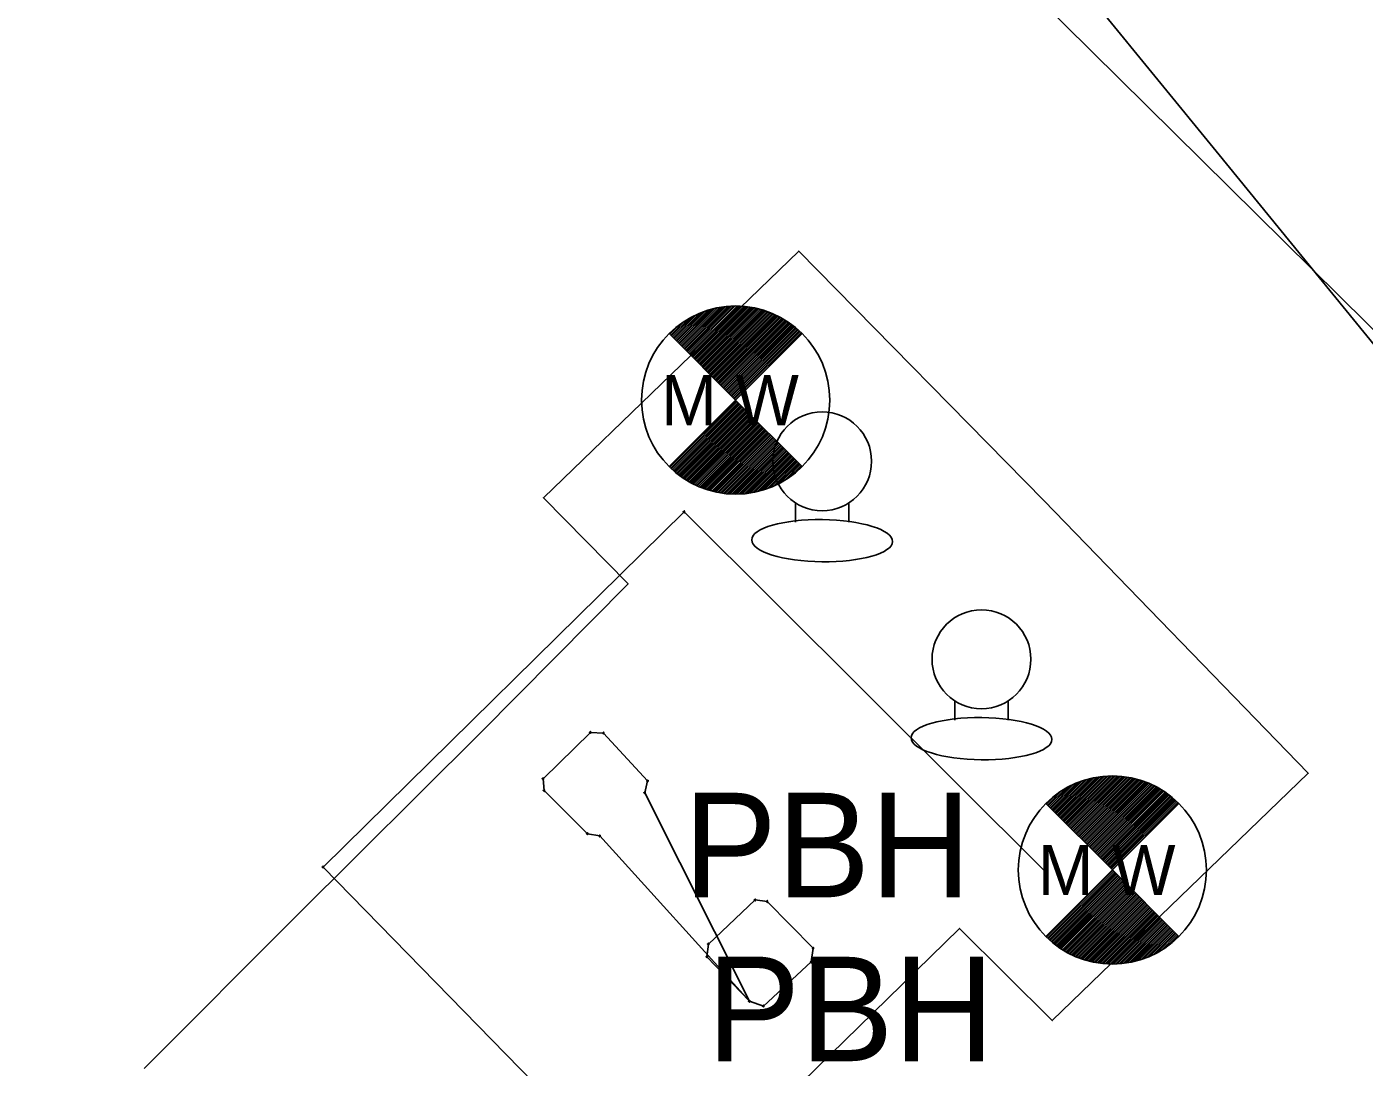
# Model space of a CAD drawing. Extents: x 1050807 to 1053552, y 395828 to 398415.
# Drawn here: x 1051909.5 to 1051973.5, y 397889.3 to 397939 of the extents above; entities that cross this region are included whole.
import ezdxf

# ---------------------------------------------------------------- set-up
doc = ezdxf.new("R2010")
doc.units = 0
for name, color, linetype in [('S_EDGE_CONCRETE', 7, 'Continuous'), ('S_GAS_PUMP_ISLAND', 7, 'Continuous'), ('S_GAS_PUMP_ISLAND_ANNOT', 7, 'Continuous'), ('S_GRAVEL_ROAD', 7, 'Continuous'), ('S_MISC_STRUCTURES', 7, 'Continuous'), ('S_MSC_PT_SYM', 7, 'Continuous'), ('S_TANK', 7, 'Continuous'), ('S_UNDERGROUND_CABLE', 7, 'Continuous')]:
    doc.layers.add(name, color=color, linetype=linetype)

msp = doc.modelspace()

# ---------------------------------------------------------------- linework, layer by layer
at = {"layer": 'S_EDGE_CONCRETE'}
msp.add_lwpolyline([(1051930.765, 397872.969), (1051938.434, 397880.672), (1051946.556, 397888.54), (1051954.107, 397895.925), (1051958.549, 397891.51), (1051970.788, 397903.346), (1051958.144, 397916.385), (1051946.418, 397928.319), (1051934.2, 397916.519), (1051938.253, 397912.398), (1051931.21, 397905.299), (1051922.397, 397896.529), (1051915.104, 397889.227)], dxfattribs=at)
at = {"layer": 'S_GAS_PUMP_ISLAND'}
for p, q in [((1051934.19, 397903.079), (1051936.455, 397905.295)), ((1051936.455, 397905.295), (1051937.079, 397905.266)), ((1051937.079, 397905.266), (1051939.19, 397902.977)), ((1051934.242, 397902.519), (1051934.19, 397903.079)), ((1051936.313, 397900.451), (1051934.242, 397902.519)), ((1051939.19, 397902.977), (1051939.053, 397902.41)), ((1051939.053, 397902.41), (1051944.054, 397892.434)), ((1051936.901, 397900.347), (1051936.313, 397900.451)), ((1051944.054, 397892.434), (1051936.901, 397900.347)), ((1051944.333, 397897.282), (1051942.102, 397895.175)), ((1051944.908, 397897.209), (1051944.333, 397897.282)), ((1051947.11, 397894.973), (1051944.908, 397897.209)), ((1051942.102, 397895.175), (1051942.028, 397894.569)), ((1051947.016, 397894.32), (1051947.11, 397894.973)), ((1051942.028, 397894.569), (1051944.054, 397892.434)), ((1051944.725, 397892.207), (1051947.016, 397894.32)), ((1051944.054, 397892.434), (1051944.725, 397892.207))]:
    msp.add_line(p, q, dxfattribs=at)
at = {"layer": 'S_GRAVEL_ROAD'}
msp.add_lwpolyline([(1051907.199, 398003.548), (1051915.884, 398002.907), (1051917.599, 397989.103), (1051925.255, 397976.639), (1051940.238, 397961.7), (1051955.221, 397946.762), (1051966.382, 397933.093), (1051977.542, 397919.423), (1051982.832, 397903.764), (1051988.123, 397888.106), (1051995.105, 397874.287), (1052002.088, 397860.468), (1052012.077, 397846.725), (1052024.659, 397838.002)], dxfattribs=at)
at = {"layer": 'S_MISC_STRUCTURES'}
for p, q in [((1051923.662, 397898.858), (1051940.937, 397915.848)), ((1051940.937, 397915.848), (1051958.257, 397898.602)), ((1051940.751, 397881.377), (1051923.662, 397898.858))]:
    msp.add_line(p, q, dxfattribs=at)
at = {"layer": 'S_MSC_PT_SYM'}
for points in [[(1051940.937, 397915.848), (1051940.937, 397915.898), (1051940.937, 397915.848), (1051940.887, 397915.848), (1051940.937, 397915.848), (1051940.937, 397915.798), (1051940.937, 397915.848), (1051940.987, 397915.848)], [(1051936.455, 397905.295), (1051936.455, 397905.345), (1051936.455, 397905.295), (1051936.405, 397905.295), (1051936.455, 397905.295), (1051936.455, 397905.245), (1051936.455, 397905.295), (1051936.505, 397905.295)], [(1051937.079, 397905.266), (1051937.079, 397905.316), (1051937.079, 397905.266), (1051937.029, 397905.266), (1051937.079, 397905.266), (1051937.079, 397905.216), (1051937.079, 397905.266), (1051937.129, 397905.266)], [(1051934.19, 397903.079), (1051934.19, 397903.129), (1051934.19, 397903.079), (1051934.14, 397903.079), (1051934.19, 397903.079), (1051934.19, 397903.029), (1051934.19, 397903.079), (1051934.24, 397903.079)], [(1051934.242, 397902.519), (1051934.242, 397902.569), (1051934.242, 397902.519), (1051934.191, 397902.519), (1051934.242, 397902.519), (1051934.242, 397902.469), (1051934.242, 397902.519), (1051934.292, 397902.519)], [(1051939.053, 397902.41), (1051939.053, 397902.46), (1051939.053, 397902.41), (1051939.003, 397902.41), (1051939.053, 397902.41), (1051939.053, 397902.36), (1051939.053, 397902.41), (1051939.103, 397902.41)], [(1051939.19, 397902.977), (1051939.19, 397903.027), (1051939.19, 397902.977), (1051939.14, 397902.977), (1051939.19, 397902.977), (1051939.19, 397902.927), (1051939.19, 397902.977), (1051939.24, 397902.977)], [(1051936.313, 397900.451), (1051936.313, 397900.501), (1051936.313, 397900.451), (1051936.263, 397900.451), (1051936.313, 397900.451), (1051936.313, 397900.401), (1051936.313, 397900.451), (1051936.363, 397900.451)], [(1051936.901, 397900.347), (1051936.901, 397900.397), (1051936.901, 397900.347), (1051936.851, 397900.347), (1051936.901, 397900.347), (1051936.901, 397900.297), (1051936.901, 397900.347), (1051936.951, 397900.347)], [(1051923.662, 397898.858), (1051923.662, 397898.908), (1051923.662, 397898.858), (1051923.612, 397898.858), (1051923.662, 397898.858), (1051923.662, 397898.808), (1051923.662, 397898.858), (1051923.712, 397898.858)], [(1051958.257, 397898.602), (1051958.257, 397898.652), (1051958.257, 397898.602), (1051958.207, 397898.602), (1051958.257, 397898.602), (1051958.257, 397898.552), (1051958.257, 397898.602), (1051958.307, 397898.602)], [(1051944.333, 397897.282), (1051944.333, 397897.332), (1051944.333, 397897.282), (1051944.283, 397897.282), (1051944.333, 397897.282), (1051944.333, 397897.232), (1051944.333, 397897.282), (1051944.383, 397897.282)], [(1051944.908, 397897.209), (1051944.908, 397897.259), (1051944.908, 397897.209), (1051944.858, 397897.209), (1051944.908, 397897.209), (1051944.908, 397897.159), (1051944.908, 397897.209), (1051944.958, 397897.209)], [(1051942.102, 397895.175), (1051942.102, 397895.225), (1051942.102, 397895.175), (1051942.052, 397895.175), (1051942.102, 397895.175), (1051942.102, 397895.125), (1051942.102, 397895.175), (1051942.152, 397895.175)], [(1051947.11, 397894.973), (1051947.11, 397895.023), (1051947.11, 397894.973), (1051947.06, 397894.973), (1051947.11, 397894.973), (1051947.11, 397894.923), (1051947.11, 397894.973), (1051947.16, 397894.973)], [(1051942.028, 397894.569), (1051942.028, 397894.619), (1051942.028, 397894.569), (1051941.978, 397894.569), (1051942.028, 397894.569), (1051942.028, 397894.519), (1051942.028, 397894.569), (1051942.078, 397894.569)], [(1051947.016, 397894.32), (1051947.016, 397894.37), (1051947.016, 397894.32), (1051946.966, 397894.32), (1051947.016, 397894.32), (1051947.016, 397894.27), (1051947.016, 397894.32), (1051947.066, 397894.32)], [(1051944.054, 397892.434), (1051944.054, 397892.484), (1051944.054, 397892.434), (1051944.004, 397892.434), (1051944.054, 397892.434), (1051944.054, 397892.384), (1051944.054, 397892.434), (1051944.104, 397892.434)], [(1051944.725, 397892.207), (1051944.725, 397892.257), (1051944.725, 397892.207), (1051944.675, 397892.207), (1051944.725, 397892.207), (1051944.725, 397892.157), (1051944.725, 397892.207), (1051944.775, 397892.207)]]:
    msp.add_lwpolyline(points, dxfattribs=at)
at = {"layer": 'S_TANK'}
for p, q in [((1051940.59, 397924.003), (1051942.081, 397925.494)), ((1051940.632, 397923.961), (1051942.2, 397925.529)), ((1051940.674, 397923.918), (1051942.315, 397925.559)), ((1051940.717, 397923.876), (1051942.426, 397925.585)), ((1051940.759, 397923.833), (1051942.534, 397925.608)), ((1051940.802, 397923.791), (1051942.637, 397925.627)), ((1051940.844, 397923.748), (1051942.738, 397925.643)), ((1051940.887, 397923.706), (1051942.837, 397925.657)), ((1051940.929, 397923.664), (1051942.933, 397925.667)), ((1051940.971, 397923.621), (1051943.026, 397925.676)), ((1051941.014, 397923.579), (1051943.118, 397925.683)), ((1051941.056, 397923.536), (1051943.207, 397925.688)), ((1051941.099, 397923.494), (1051943.295, 397925.691)), ((1051941.141, 397923.451), (1051943.381, 397925.692)), ((1051941.184, 397923.409), (1051943.466, 397925.691)), ((1051941.226, 397923.367), (1051943.549, 397925.69)), ((1051941.268, 397923.324), (1051943.63, 397925.686)), ((1051941.311, 397923.282), (1051943.71, 397925.681)), ((1051941.353, 397923.239), (1051943.789, 397925.675)), ((1051941.396, 397923.197), (1051943.866, 397925.668)), ((1051941.438, 397923.154), (1051943.942, 397925.659)), ((1051941.48, 397923.112), (1051944.018, 397925.649)), ((1051941.523, 397923.07), (1051944.092, 397925.638)), ((1051941.565, 397923.027), (1051944.165, 397925.626)), ((1051941.608, 397922.985), (1051944.236, 397925.613)), ((1051941.65, 397922.942), (1051944.307, 397925.599)), ((1051941.693, 397922.9), (1051944.377, 397925.584)), ((1051941.735, 397922.857), (1051944.446, 397925.569)), ((1051941.777, 397922.815), (1051944.514, 397925.552)), ((1051941.82, 397922.773), (1051944.582, 397925.534)), ((1051941.862, 397922.73), (1051944.647, 397925.515)), ((1051941.905, 397922.688), (1051944.713, 397925.496)), ((1051940.293, 397924.3), (1051940.974, 397924.981)), ((1051940.335, 397924.258), (1051941.188, 397925.11)), ((1051940.377, 397924.215), (1051941.37, 397925.207)), ((1051940.42, 397924.173), (1051941.534, 397925.286)), ((1051940.462, 397924.13), (1051941.684, 397925.352)), ((1051940.505, 397924.088), (1051941.824, 397925.407)), ((1051940.547, 397924.045), (1051941.956, 397925.454)), ((1051941.947, 397922.645), (1051944.778, 397925.476)), ((1051941.99, 397922.603), (1051944.842, 397925.455)), ((1051942.032, 397922.56), (1051944.904, 397925.433)), ((1051942.074, 397922.518), (1051944.967, 397925.41)), ((1051942.117, 397922.476), (1051945.028, 397925.387)), ((1051942.159, 397922.433), (1051945.089, 397925.363)), ((1051942.202, 397922.391), (1051945.149, 397925.338)), ((1051942.244, 397922.348), (1051945.208, 397925.312)), ((1051942.287, 397922.306), (1051945.267, 397925.287)), ((1051942.329, 397922.263), (1051945.325, 397925.259)), ((1051942.371, 397922.221), (1051945.382, 397925.232)), ((1051942.414, 397922.179), (1051945.439, 397925.203)), ((1051942.456, 397922.136), (1051945.495, 397925.175)), ((1051942.499, 397922.094), (1051945.55, 397925.145)), ((1051942.541, 397922.051), (1051945.605, 397925.115)), ((1051942.584, 397922.009), (1051945.659, 397925.084)), ((1051942.626, 397921.966), (1051945.712, 397925.052)), ((1051942.668, 397921.924), (1051945.765, 397925.021)), ((1051942.711, 397921.882), (1051945.817, 397924.988)), ((1051942.753, 397921.839), (1051945.868, 397924.954)), ((1051942.796, 397921.797), (1051945.92, 397924.921)), ((1051942.838, 397921.754), (1051945.97, 397924.886)), ((1051942.881, 397921.712), (1051946.02, 397924.851)), ((1051940.25, 397924.342), (1051940.697, 397924.789)), ((1051942.923, 397921.67), (1051946.069, 397924.815)), ((1051942.965, 397921.627), (1051946.117, 397924.779)), ((1051943.008, 397921.585), (1051946.165, 397924.742)), ((1051943.05, 397921.542), (1051946.213, 397924.705)), ((1051943.093, 397921.5), (1051946.26, 397924.667)), ((1051943.135, 397921.457), (1051946.306, 397924.628)), ((1051943.178, 397921.415), (1051946.352, 397924.589)), ((1051943.22, 397921.373), (1051946.397, 397924.549)), ((1051943.262, 397921.33), (1051946.441, 397924.509)), ((1051943.305, 397921.288), (1051946.485, 397924.468)), ((1051943.347, 397921.245), (1051946.528, 397924.426)), ((1051943.39, 397921.203), (1051946.571, 397924.385)), ((1051940.25, 397917.979), (1051943.432, 397921.161)), ((1051940.294, 397917.937), (1051943.474, 397921.118)), ((1051940.337, 397917.896), (1051943.517, 397921.076)), ((1051940.382, 397917.856), (1051943.559, 397921.033)), ((1051940.426, 397917.815), (1051943.602, 397920.991)), ((1051940.472, 397917.776), (1051943.644, 397920.949)), ((1051940.518, 397917.737), (1051943.686, 397920.906)), ((1051940.564, 397917.699), (1051943.729, 397920.864)), ((1051940.611, 397917.661), (1051943.771, 397920.821)), ((1051940.659, 397917.624), (1051943.814, 397920.779)), ((1051940.707, 397917.588), (1051943.856, 397920.736)), ((1051940.756, 397917.551), (1051943.899, 397920.694)), ((1051940.806, 397917.516), (1051943.941, 397920.652)), ((1051940.856, 397917.481), (1051943.983, 397920.609)), ((1051940.906, 397917.447), (1051944.026, 397920.567)), ((1051940.958, 397917.414), (1051944.068, 397920.524)), ((1051941.009, 397917.38), (1051944.111, 397920.482)), ((1051941.062, 397917.348), (1051944.153, 397920.439)), ((1051941.115, 397917.316), (1051944.196, 397920.397)), ((1051941.168, 397917.285), (1051944.238, 397920.355)), ((1051941.223, 397917.255), (1051944.28, 397920.312)), ((1051941.277, 397917.224), (1051944.323, 397920.27)), ((1051941.334, 397917.196), (1051944.365, 397920.227)), ((1051941.39, 397917.167), (1051944.408, 397920.185)), ((1051941.447, 397917.139), (1051944.45, 397920.142)), ((1051941.504, 397917.112), (1051944.493, 397920.1)), ((1051941.562, 397917.085), (1051944.535, 397920.058)), ((1051941.622, 397917.059), (1051944.577, 397920.015)), ((1051941.681, 397917.034), (1051944.62, 397919.973)), ((1051941.742, 397917.01), (1051944.662, 397919.93)), ((1051941.802, 397916.986), (1051944.705, 397919.888)), ((1051941.865, 397916.963), (1051944.747, 397919.845)), ((1051941.927, 397916.941), (1051944.789, 397919.803)), ((1051941.991, 397916.919), (1051944.832, 397919.761)), ((1051942.055, 397916.899), (1051944.874, 397919.718)), ((1051942.12, 397916.879), (1051944.917, 397919.676)), ((1051942.186, 397916.86), (1051944.959, 397919.633)), ((1051942.252, 397916.841), (1051945.002, 397919.591)), ((1051942.32, 397916.824), (1051945.044, 397919.548)), ((1051942.388, 397916.808), (1051945.086, 397919.506)), ((1051942.458, 397916.793), (1051945.129, 397919.464)), ((1051942.528, 397916.778), (1051945.171, 397919.421)), ((1051942.6, 397916.765), (1051945.214, 397919.379)), ((1051942.672, 397916.752), (1051945.256, 397919.336)), ((1051942.745, 397916.741), (1051945.299, 397919.294)), ((1051942.82, 397916.73), (1051945.341, 397919.251)), ((1051942.896, 397916.721), (1051945.383, 397919.209)), ((1051942.972, 397916.713), (1051945.426, 397919.167)), ((1051943.05, 397916.706), (1051945.468, 397919.124)), ((1051943.13, 397916.701), (1051945.511, 397919.082)), ((1051943.21, 397916.697), (1051945.553, 397919.039)), ((1051943.293, 397916.694), (1051945.596, 397918.997)), ((1051943.376, 397916.693), (1051945.638, 397918.954)), ((1051943.462, 397916.693), (1051945.68, 397918.912)), ((1051943.548, 397916.695), (1051945.723, 397918.87)), ((1051943.637, 397916.699), (1051945.765, 397918.827)), ((1051943.728, 397916.705), (1051945.808, 397918.785)), ((1051943.82, 397916.712), (1051945.85, 397918.742)), ((1051943.915, 397916.722), (1051945.893, 397918.7)), ((1051944.012, 397916.734), (1051945.935, 397918.657)), ((1051944.111, 397916.749), (1051945.977, 397918.615)), ((1051944.214, 397916.767), (1051946.02, 397918.573)), ((1051944.32, 397916.788), (1051946.062, 397918.53)), ((1051944.428, 397916.811), (1051946.105, 397918.488)), ((1051944.541, 397916.839), (1051946.147, 397918.445)), ((1051944.659, 397916.872), (1051946.19, 397918.403)), ((1051944.782, 397916.91), (1051946.232, 397918.361)), ((1051944.91, 397916.954), (1051946.274, 397918.318)), ((1051945.046, 397917.004), (1051946.317, 397918.276)), ((1051945.19, 397917.064), (1051946.359, 397918.233)), ((1051945.346, 397917.135), (1051946.402, 397918.191)), ((1051945.517, 397917.221), (1051946.444, 397918.148)), ((1051945.714, 397917.333), (1051946.487, 397918.106)), ((1051945.951, 397917.486), (1051946.529, 397918.064)), ((1051946.314, 397917.763), (1051946.571, 397918.021)), ((1051946.259, 397916.249), (1051946.259, 397915.357)), ((1051948.816, 397916.249), (1051948.816, 397915.357)), ((1051953.881, 397906.781), (1051953.881, 397905.89)), ((1051956.439, 397906.781), (1051956.439, 397905.89)), ((1051958.736, 397901.4), (1051960.446, 397903.109)), ((1051958.779, 397901.357), (1051960.553, 397903.132)), ((1051958.821, 397901.315), (1051960.657, 397903.151)), ((1051958.863, 397901.273), (1051960.758, 397903.167)), ((1051958.906, 397901.23), (1051960.857, 397903.181)), ((1051958.948, 397901.188), (1051960.952, 397903.192)), ((1051958.991, 397901.145), (1051961.046, 397903.2)), ((1051959.033, 397901.103), (1051961.138, 397903.207)), ((1051959.076, 397901.06), (1051961.227, 397903.212)), ((1051959.118, 397901.018), (1051961.315, 397903.215)), ((1051959.16, 397900.976), (1051961.401, 397903.216)), ((1051959.203, 397900.933), (1051961.485, 397903.215)), ((1051959.245, 397900.891), (1051961.568, 397903.214)), ((1051959.288, 397900.848), (1051961.649, 397903.21)), ((1051959.33, 397900.806), (1051961.73, 397903.206)), ((1051959.373, 397900.763), (1051961.808, 397903.199)), ((1051959.415, 397900.721), (1051961.886, 397903.192)), ((1051959.457, 397900.679), (1051961.962, 397903.183)), ((1051959.5, 397900.636), (1051962.037, 397903.173)), ((1051959.542, 397900.594), (1051962.111, 397903.162)), ((1051959.585, 397900.551), (1051962.184, 397903.151)), ((1051959.627, 397900.509), (1051962.256, 397903.138)), ((1051959.67, 397900.467), (1051962.327, 397903.124)), ((1051959.712, 397900.424), (1051962.396, 397903.109)), ((1051959.754, 397900.382), (1051962.466, 397903.093)), ((1051958.312, 397901.824), (1051958.993, 397902.505)), ((1051958.354, 397901.782), (1051959.207, 397902.634)), ((1051958.397, 397901.739), (1051959.389, 397902.732)), ((1051958.439, 397901.697), (1051959.553, 397902.811)), ((1051958.482, 397901.654), (1051959.703, 397902.876)), ((1051958.524, 397901.612), (1051959.843, 397902.931)), ((1051958.567, 397901.57), (1051959.975, 397902.978)), ((1051958.609, 397901.527), (1051960.1, 397903.018)), ((1051958.651, 397901.485), (1051960.219, 397903.053)), ((1051958.694, 397901.442), (1051960.334, 397903.083)), ((1051959.797, 397900.339), (1051962.533, 397903.076)), ((1051959.839, 397900.297), (1051962.601, 397903.058)), ((1051959.882, 397900.254), (1051962.667, 397903.04)), ((1051959.924, 397900.212), (1051962.733, 397903.021)), ((1051959.967, 397900.17), (1051962.797, 397903)), ((1051960.009, 397900.127), (1051962.861, 397902.979)), ((1051960.051, 397900.085), (1051962.924, 397902.957)), ((1051960.094, 397900.042), (1051962.986, 397902.935)), ((1051960.136, 397900), (1051963.048, 397902.911)), ((1051960.179, 397899.957), (1051963.108, 397902.887)), ((1051960.221, 397899.915), (1051963.168, 397902.862)), ((1051960.264, 397899.873), (1051963.228, 397902.837)), ((1051960.306, 397899.83), (1051963.287, 397902.811)), ((1051960.348, 397899.788), (1051963.344, 397902.783)), ((1051960.391, 397899.745), (1051963.402, 397902.756)), ((1051960.433, 397899.703), (1051963.458, 397902.728)), ((1051960.476, 397899.66), (1051963.514, 397902.699)), ((1051960.518, 397899.618), (1051963.569, 397902.669)), ((1051960.561, 397899.576), (1051963.624, 397902.639)), ((1051960.603, 397899.533), (1051963.678, 397902.608)), ((1051960.645, 397899.491), (1051963.731, 397902.577)), ((1051960.688, 397899.448), (1051963.784, 397902.545)), ((1051960.73, 397899.406), (1051963.836, 397902.512)), ((1051960.773, 397899.363), (1051963.888, 397902.479)), ((1051960.815, 397899.321), (1051963.939, 397902.445)), ((1051958.27, 397901.867), (1051958.716, 397902.313)), ((1051960.858, 397899.279), (1051963.989, 397902.41)), ((1051960.9, 397899.236), (1051964.039, 397902.375)), ((1051960.942, 397899.194), (1051964.088, 397902.339)), ((1051960.985, 397899.151), (1051964.137, 397902.303)), ((1051961.027, 397899.109), (1051964.185, 397902.266)), ((1051961.07, 397899.066), (1051964.232, 397902.229)), ((1051961.112, 397899.024), (1051964.279, 397902.191)), ((1051961.155, 397898.982), (1051964.325, 397902.152)), ((1051961.197, 397898.939), (1051964.371, 397902.113)), ((1051961.239, 397898.897), (1051964.416, 397902.073)), ((1051961.282, 397898.854), (1051964.46, 397902.033)), ((1051961.324, 397898.812), (1051964.505, 397901.992)), ((1051961.367, 397898.769), (1051964.548, 397901.951)), ((1051961.409, 397898.727), (1051964.591, 397901.909)), ((1051958.27, 397895.503), (1051961.451, 397898.685)), ((1051958.313, 397895.462), (1051961.494, 397898.642)), ((1051958.356, 397895.42), (1051961.536, 397898.6)), ((1051958.401, 397895.38), (1051961.579, 397898.558)), ((1051958.445, 397895.34), (1051961.621, 397898.515)), ((1051958.491, 397895.3), (1051961.663, 397898.473)), ((1051958.537, 397895.262), (1051961.706, 397898.43)), ((1051958.584, 397895.223), (1051961.748, 397898.388)), ((1051958.631, 397895.186), (1051961.791, 397898.345)), ((1051958.678, 397895.148), (1051961.833, 397898.303)), ((1051958.727, 397895.112), (1051961.876, 397898.261)), ((1051958.775, 397895.076), (1051961.918, 397898.218)), ((1051958.825, 397895.04), (1051961.96, 397898.176)), ((1051958.875, 397895.006), (1051962.003, 397898.133)), ((1051958.925, 397894.971), (1051962.045, 397898.091)), ((1051958.977, 397894.938), (1051962.088, 397898.048)), ((1051959.029, 397894.905), (1051962.13, 397898.006)), ((1051959.081, 397894.872), (1051962.173, 397897.964)), ((1051959.134, 397894.841), (1051962.215, 397897.921)), ((1051959.188, 397894.809), (1051962.257, 397897.879)), ((1051959.242, 397894.779), (1051962.3, 397897.836)), ((1051959.297, 397894.749), (1051962.342, 397897.794)), ((1051959.353, 397894.72), (1051962.385, 397897.751)), ((1051959.409, 397894.691), (1051962.427, 397897.709)), ((1051959.466, 397894.663), (1051962.469, 397897.667)), ((1051959.524, 397894.636), (1051962.512, 397897.624)), ((1051959.582, 397894.609), (1051962.554, 397897.582)), ((1051959.641, 397894.584), (1051962.597, 397897.539)), ((1051959.7, 397894.558), (1051962.639, 397897.497)), ((1051959.761, 397894.534), (1051962.682, 397897.454)), ((1051959.822, 397894.51), (1051962.724, 397897.412)), ((1051959.884, 397894.487), (1051962.766, 397897.37)), ((1051959.946, 397894.465), (1051962.809, 397897.327)), ((1051960.01, 397894.443), (1051962.851, 397897.285)), ((1051960.074, 397894.423), (1051962.894, 397897.242)), ((1051960.139, 397894.403), (1051962.936, 397897.2)), ((1051960.205, 397894.384), (1051962.979, 397897.157)), ((1051960.272, 397894.366), (1051963.021, 397897.115)), ((1051960.339, 397894.349), (1051963.063, 397897.073)), ((1051960.408, 397894.332), (1051963.106, 397897.03)), ((1051960.477, 397894.317), (1051963.148, 397896.988)), ((1051960.547, 397894.302), (1051963.191, 397896.945)), ((1051960.619, 397894.289), (1051963.233, 397896.903)), ((1051960.691, 397894.276), (1051963.276, 397896.861)), ((1051960.765, 397894.265), (1051963.318, 397896.818)), ((1051960.839, 397894.254), (1051963.36, 397896.776)), ((1051960.915, 397894.245), (1051963.403, 397896.733)), ((1051960.992, 397894.237), (1051963.445, 397896.691)), ((1051961.07, 397894.231), (1051963.488, 397896.648)), ((1051961.149, 397894.225), (1051963.53, 397896.606)), ((1051961.23, 397894.221), (1051963.573, 397896.564)), ((1051961.312, 397894.218), (1051963.615, 397896.521)), ((1051961.395, 397894.217), (1051963.657, 397896.479)), ((1051961.481, 397894.217), (1051963.7, 397896.436)), ((1051961.567, 397894.219), (1051963.742, 397896.394)), ((1051961.656, 397894.223), (1051963.785, 397896.351)), ((1051961.747, 397894.229), (1051963.827, 397896.309)), ((1051961.839, 397894.236), (1051963.87, 397896.267)), ((1051961.934, 397894.247), (1051963.912, 397896.224)), ((1051962.031, 397894.259), (1051963.954, 397896.182)), ((1051962.131, 397894.273), (1051963.997, 397896.139)), ((1051962.234, 397894.291), (1051964.039, 397896.097)), ((1051962.339, 397894.312), (1051964.082, 397896.054)), ((1051962.448, 397894.336), (1051964.124, 397896.012)), ((1051962.561, 397894.364), (1051964.167, 397895.97)), ((1051962.678, 397894.396), (1051964.209, 397895.927)), ((1051962.801, 397894.434), (1051964.251, 397895.885)), ((1051962.929, 397894.478), (1051964.294, 397895.842)), ((1051963.065, 397894.529), (1051964.336, 397895.8)), ((1051963.21, 397894.588), (1051964.379, 397895.757)), ((1051963.365, 397894.659), (1051964.421, 397895.715)), ((1051963.536, 397894.745), (1051964.464, 397895.673)), ((1051963.733, 397894.857), (1051964.506, 397895.63)), ((1051963.971, 397895.01), (1051964.548, 397895.588)), ((1051964.333, 397895.287), (1051964.591, 397895.545))]:
    msp.add_line(p, q, dxfattribs=at)
for points in [[(1051940.218, 397924.374), (1051943.4, 397921.192), (1051940.218, 397918.01)], [(1051946.582, 397924.374), (1051943.4, 397921.192), (1051946.582, 397918.01)], [(1051958.238, 397901.898), (1051961.42, 397898.716), (1051958.238, 397895.534)], [(1051964.602, 397901.898), (1051961.42, 397898.716), (1051964.602, 397895.534)]]:
    msp.add_lwpolyline(points, dxfattribs=at)
for centre, radius in [((1051943.4, 397921.192), 4.5), ((1051947.538, 397918.264), 2.364), ((1051955.16, 397908.796), 2.364), ((1051961.42, 397898.716), 4.5)]:
    msp.add_circle(centre, radius, dxfattribs=at)
for centre in [(1051947.538, 397914.466), (1051955.16, 397904.998)]:
    msp.add_ellipse(centre, major_axis=(3.371, -0.039), ratio=0.299132, dxfattribs=at)
at = {"layer": 'S_UNDERGROUND_CABLE'}
msp.add_line((1051984.34, 397914.246), (1051939.744, 397958.334), dxfattribs=at)

# ---------------------------------------------------------------- texts
at = {"layer": 'S_GAS_PUMP_ISLAND_ANNOT'}
for s, p in [(' PBH', (1051939.053, 397897.41)), ('PBH', (1051942.028, 397889.569))]:
    msp.add_text(s, height=5, dxfattribs=at).set_placement(p)
at = {"layer": 'S_TANK'}
for p in [(1051939.829, 397919.992), (1051957.848, 397897.516)]:
    msp.add_text('M W', height=2.4, dxfattribs=at).set_placement(p)

doc.saveas('drawing.dxf')
